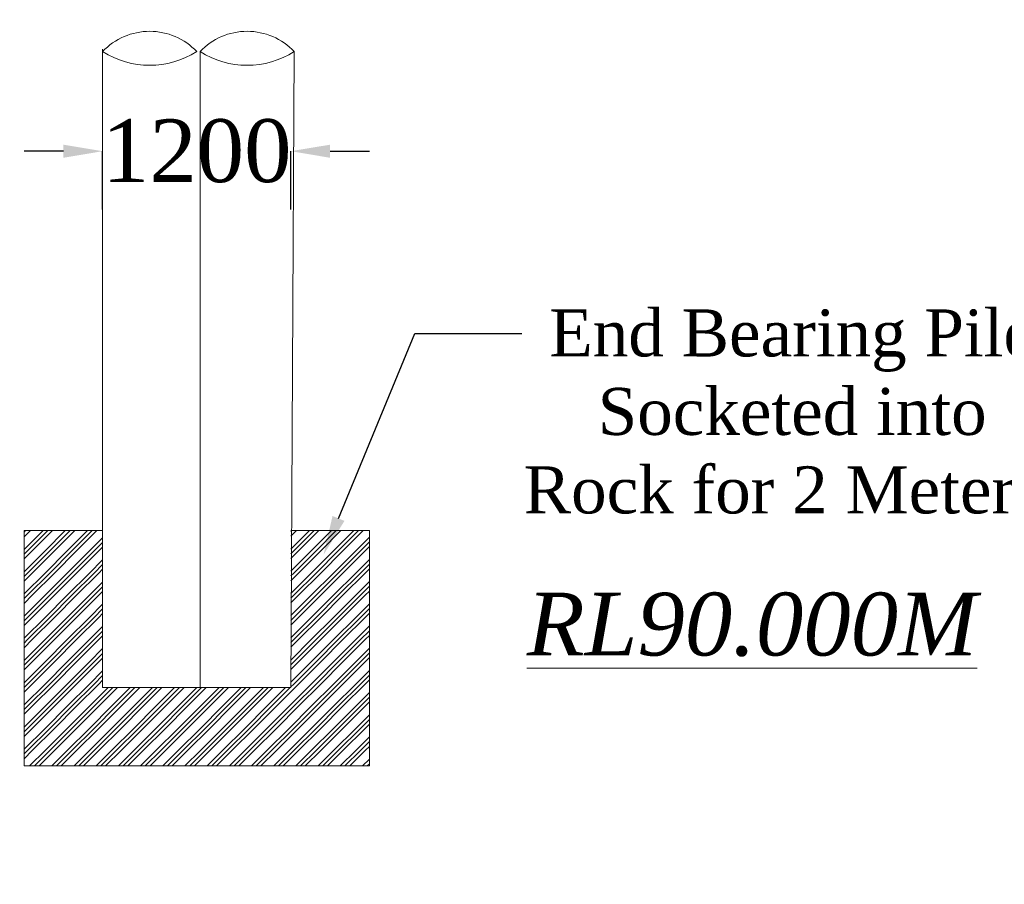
# Model space of a CAD drawing. Header units: millimetres. Extents: x -20950785 to 389010297, y -11535949 to 14056629.
# Tile 545 of 654: x 18194258 to 18206810, y -302133 to -291113. Entities that reach past the tile are written whole.
import ezdxf
from ezdxf import colors
from ezdxf.entities.mleader import LeaderData, LeaderLine
from ezdxf.math import Vec2, Vec3

# ---------------------------------------------------------------- set-up
doc = ezdxf.new("R2010")
doc.units = ezdxf.units.MM
doc.header["$LTSCALE"] = 60
doc.header["$MEASUREMENT"] = 0
doc.layers.add('TEXT', color=7, linetype='Continuous')
doc.styles.add('Annotative', font='arial.ttf')
doc.styles.add('PDF Arial Bold', font='times.ttf')
doc.dimstyles.get("Standard").update_dxf_attribs({"dimtxt": 400, "dimasz": 215, "dimexe": 0.18, "dimexo": 0.0625, "dimgap": 0.09, "dimtad": 0, "dimtih": 1, "dimtoh": 1, "dimdec": 0, "dimzin": 4, "dimdsep": 46, "dimtxsty": 'Standard', "dimblk": 'OPEN90', "dimcen": 0, "dimadec": 0, "dimazin": 1, "dimtfac": 1, "dimtdec": 0, "dimtix": 1, "dimtofl": 0, "dimtmove": 0, "dimatfit": 3, "dimldrblk": 'OPEN30', "dimfxl": 1, "dimtolj": 1, "dimtzin": 0, "dimarcsym": 0})

# ---------------------------------------------------------------- blocks, each defined once
blk = doc.blocks.new('*D3966')
at = {"color": 0, "linetype": 'Continuous', "lineweight": -2, "ltscale": 2, "transparency": 16777216}
for p, q in [((18194815, -292789), (18194315, -292789)), ((18195315, -293532), (18195315, -292789)), ((18197715, -293532), (18197715, -292789)), ((18198215, -292789), (18198715, -292789))]:
    blk.add_line(p, q, dxfattribs=at)
at = {"color": 0, "linetype": 'Continuous', "lineweight": 9, "ltscale": 2, "transparency": 16777216}
for points in [[(18194815, -292706), (18194815, -292873), (18195315, -292789)], [(18198215, -292706), (18198215, -292873), (18197715, -292789)]]:
    blk.add_solid(points, dxfattribs=at)
at = {"layer": 'Defpoints', "color": 0, "linetype": 'Continuous', "lineweight": 9, "ltscale": 2, "transparency": 16777216}
for p in [(18197715, -292789), (18195315, -293532), (18197715, -293532)]:
    blk.add_point(p, dxfattribs=at)
at = {"color": 0, "linetype": 'Continuous', "lineweight": 9, "ltscale": 2, "transparency": 16777216, "insert": (18196515, -292789), "char_height": 500, "attachment_point": 5, "style": 'PDF Arial Bold'}
blk.add_mtext('\\A1;{\\H1.6x;1200}', dxfattribs=at)
blk = doc.blocks.new('*D3967')
at = {"color": 0, "linetype": 'Continuous', "lineweight": -2, "ltscale": 2, "transparency": 16777216}
for p, q in [((18194815, -292789), (18194315, -292789)), ((18195315, -293532), (18195315, -292789)), ((18197715, -293532), (18197715, -292789)), ((18198215, -292789), (18198715, -292789))]:
    blk.add_line(p, q, dxfattribs=at)
at = {"color": 0, "linetype": 'Continuous', "lineweight": 9, "ltscale": 2, "transparency": 16777216}
for points in [[(18194815, -292706), (18194815, -292873), (18195315, -292789)], [(18198215, -292706), (18198215, -292873), (18197715, -292789)]]:
    blk.add_solid(points, dxfattribs=at)
at = {"layer": 'Defpoints', "color": 0, "linetype": 'Continuous', "lineweight": 9, "ltscale": 2, "transparency": 16777216}
for p in [(18197715, -292789), (18195315, -293532), (18197715, -293532)]:
    blk.add_point(p, dxfattribs=at)
at = {"color": 0, "linetype": 'Continuous', "lineweight": 9, "ltscale": 2, "transparency": 16777216, "insert": (18196515, -292789), "char_height": 500, "attachment_point": 5, "style": 'PDF Arial Bold'}
blk.add_mtext('\\A1;{\\H1.6x;1200}', dxfattribs=at)
blk = doc.blocks.new('*D3968')
at = {"color": 0, "linetype": 'Continuous', "lineweight": -2, "ltscale": 2, "transparency": 16777216}
for p, q in [((18194815, -292789), (18194315, -292789)), ((18195315, -293532), (18195315, -292789)), ((18197715, -293532), (18197715, -292789)), ((18198215, -292789), (18198715, -292789))]:
    blk.add_line(p, q, dxfattribs=at)
at = {"color": 0, "linetype": 'Continuous', "lineweight": 9, "ltscale": 2, "transparency": 16777216}
for points in [[(18194815, -292706), (18194815, -292873), (18195315, -292789)], [(18198215, -292706), (18198215, -292873), (18197715, -292789)]]:
    blk.add_solid(points, dxfattribs=at)
at = {"layer": 'Defpoints', "color": 0, "linetype": 'Continuous', "lineweight": 9, "ltscale": 2, "transparency": 16777216}
for p in [(18197715, -292789), (18195315, -293532), (18197715, -293532)]:
    blk.add_point(p, dxfattribs=at)
at = {"color": 0, "linetype": 'Continuous', "lineweight": 9, "ltscale": 2, "transparency": 16777216, "insert": (18196515, -292789), "char_height": 500, "attachment_point": 5, "style": 'PDF Arial Bold'}
blk.add_mtext('\\A1;{\\H1.6x;1200}', dxfattribs=at)
blk = doc.blocks.new('*D3969')
at = {"color": 0, "linetype": 'Continuous', "lineweight": -2, "ltscale": 2, "transparency": 16777216}
for p, q in [((18194815, -292789), (18194315, -292789)), ((18195315, -293532), (18195315, -292789)), ((18197715, -293532), (18197715, -292789)), ((18198215, -292789), (18198715, -292789))]:
    blk.add_line(p, q, dxfattribs=at)
at = {"color": 0, "linetype": 'Continuous', "lineweight": 9, "ltscale": 2, "transparency": 16777216}
for points in [[(18194815, -292706), (18194815, -292873), (18195315, -292789)], [(18198215, -292706), (18198215, -292873), (18197715, -292789)]]:
    blk.add_solid(points, dxfattribs=at)
at = {"layer": 'Defpoints', "color": 0, "linetype": 'Continuous', "lineweight": 9, "ltscale": 2, "transparency": 16777216}
for p in [(18197715, -292789), (18195315, -293532), (18197715, -293532)]:
    blk.add_point(p, dxfattribs=at)
at = {"color": 0, "linetype": 'Continuous', "lineweight": 9, "ltscale": 2, "transparency": 16777216, "insert": (18196515, -292789), "char_height": 500, "attachment_point": 5, "style": 'PDF Arial Bold'}
blk.add_mtext('\\A1;{\\H1.6x;1200}', dxfattribs=at)
blk = doc.blocks.new('*D3970')
at = {"color": 0, "linetype": 'Continuous', "lineweight": -2, "ltscale": 2, "transparency": 16777216}
for p, q in [((18194815, -292789), (18194315, -292789)), ((18195315, -293532), (18195315, -292789)), ((18197715, -293532), (18197715, -292789)), ((18198215, -292789), (18198715, -292789))]:
    blk.add_line(p, q, dxfattribs=at)
at = {"color": 0, "linetype": 'Continuous', "lineweight": 9, "ltscale": 2, "transparency": 16777216}
for points in [[(18194815, -292706), (18194815, -292873), (18195315, -292789)], [(18198215, -292706), (18198215, -292873), (18197715, -292789)]]:
    blk.add_solid(points, dxfattribs=at)
at = {"layer": 'Defpoints', "color": 0, "linetype": 'Continuous', "lineweight": 9, "ltscale": 2, "transparency": 16777216}
for p in [(18197715, -292789), (18195315, -293532), (18197715, -293532)]:
    blk.add_point(p, dxfattribs=at)
at = {"color": 0, "linetype": 'Continuous', "lineweight": 9, "ltscale": 2, "transparency": 16777216, "insert": (18196515, -292789), "char_height": 500, "attachment_point": 5, "style": 'PDF Arial Bold'}
blk.add_mtext('\\A1;{\\H1.6x;1200}', dxfattribs=at)
blk = doc.blocks.new('*D3971')
at = {"color": 0, "linetype": 'Continuous', "lineweight": -2, "ltscale": 2, "transparency": 16777216}
for p, q in [((18194815, -292789), (18194315, -292789)), ((18195315, -293532), (18195315, -292789)), ((18197715, -293532), (18197715, -292789)), ((18198215, -292789), (18198715, -292789))]:
    blk.add_line(p, q, dxfattribs=at)
at = {"color": 0, "linetype": 'Continuous', "lineweight": 9, "ltscale": 2, "transparency": 16777216}
for points in [[(18194815, -292706), (18194815, -292873), (18195315, -292789)], [(18198215, -292706), (18198215, -292873), (18197715, -292789)]]:
    blk.add_solid(points, dxfattribs=at)
at = {"layer": 'Defpoints', "color": 0, "linetype": 'Continuous', "lineweight": 9, "ltscale": 2, "transparency": 16777216}
for p in [(18197715, -292789), (18195315, -293532), (18197715, -293532)]:
    blk.add_point(p, dxfattribs=at)
at = {"color": 0, "linetype": 'Continuous', "lineweight": 9, "ltscale": 2, "transparency": 16777216, "insert": (18196515, -292789), "char_height": 500, "attachment_point": 5, "style": 'PDF Arial Bold'}
blk.add_mtext('\\A1;{\\H1.6x;1200}', dxfattribs=at)
blk = doc.blocks.new('*D3972')
at = {"color": 0, "linetype": 'Continuous', "lineweight": -2, "ltscale": 2, "transparency": 16777216}
for p, q in [((18194815, -292789), (18194315, -292789)), ((18195315, -293532), (18195315, -292789)), ((18197715, -293532), (18197715, -292789)), ((18198215, -292789), (18198715, -292789))]:
    blk.add_line(p, q, dxfattribs=at)
at = {"color": 0, "linetype": 'Continuous', "lineweight": 9, "ltscale": 2, "transparency": 16777216}
for points in [[(18194815, -292706), (18194815, -292873), (18195315, -292789)], [(18198215, -292706), (18198215, -292873), (18197715, -292789)]]:
    blk.add_solid(points, dxfattribs=at)
at = {"layer": 'Defpoints', "color": 0, "linetype": 'Continuous', "lineweight": 9, "ltscale": 2, "transparency": 16777216}
for p in [(18197715, -292789), (18195315, -293532), (18197715, -293532)]:
    blk.add_point(p, dxfattribs=at)
at = {"color": 0, "linetype": 'Continuous', "lineweight": 9, "ltscale": 2, "transparency": 16777216, "insert": (18196515, -292789), "char_height": 500, "attachment_point": 5, "style": 'PDF Arial Bold'}
blk.add_mtext('\\A1;{\\H1.6x;1200}', dxfattribs=at)
blk = doc.blocks.new('*D3973')
at = {"color": 0, "linetype": 'Continuous', "lineweight": -2, "ltscale": 2, "transparency": 16777216}
for p, q in [((18194815, -292789), (18194315, -292789)), ((18195315, -293532), (18195315, -292789)), ((18197715, -293532), (18197715, -292789)), ((18198215, -292789), (18198715, -292789))]:
    blk.add_line(p, q, dxfattribs=at)
at = {"color": 0, "linetype": 'Continuous', "lineweight": 9, "ltscale": 2, "transparency": 16777216}
for points in [[(18194815, -292706), (18194815, -292873), (18195315, -292789)], [(18198215, -292706), (18198215, -292873), (18197715, -292789)]]:
    blk.add_solid(points, dxfattribs=at)
at = {"layer": 'Defpoints', "color": 0, "linetype": 'Continuous', "lineweight": 9, "ltscale": 2, "transparency": 16777216}
for p in [(18197715, -292789), (18195315, -293532), (18197715, -293532)]:
    blk.add_point(p, dxfattribs=at)
at = {"color": 0, "linetype": 'Continuous', "lineweight": 9, "ltscale": 2, "transparency": 16777216, "insert": (18196515, -292789), "char_height": 500, "attachment_point": 5, "style": 'PDF Arial Bold'}
blk.add_mtext('\\A1;{\\H1.6x;1200}', dxfattribs=at)
blk = doc.blocks.new('*D3974')
at = {"color": 0, "linetype": 'Continuous', "lineweight": -2, "ltscale": 2, "transparency": 16777216}
for p, q in [((18194815, -292789), (18194315, -292789)), ((18195315, -293532), (18195315, -292789)), ((18197715, -293532), (18197715, -292789)), ((18198215, -292789), (18198715, -292789))]:
    blk.add_line(p, q, dxfattribs=at)
at = {"color": 0, "linetype": 'Continuous', "lineweight": 9, "ltscale": 2, "transparency": 16777216}
for points in [[(18194815, -292706), (18194815, -292873), (18195315, -292789)], [(18198215, -292706), (18198215, -292873), (18197715, -292789)]]:
    blk.add_solid(points, dxfattribs=at)
at = {"layer": 'Defpoints', "color": 0, "linetype": 'Continuous', "lineweight": 9, "ltscale": 2, "transparency": 16777216}
for p in [(18197715, -292789), (18195315, -293532), (18197715, -293532)]:
    blk.add_point(p, dxfattribs=at)
at = {"color": 0, "linetype": 'Continuous', "lineweight": 9, "ltscale": 2, "transparency": 16777216, "insert": (18196515, -292789), "char_height": 500, "attachment_point": 5, "style": 'PDF Arial Bold'}
blk.add_mtext('\\A1;{\\H1.6x;1200}', dxfattribs=at)
blk = doc.blocks.new('*D3975')
at = {"color": 0, "linetype": 'Continuous', "lineweight": -2, "ltscale": 2, "transparency": 16777216}
for p, q in [((18194815, -292789), (18194315, -292789)), ((18195315, -293532), (18195315, -292789)), ((18197715, -293532), (18197715, -292789)), ((18198215, -292789), (18198715, -292789))]:
    blk.add_line(p, q, dxfattribs=at)
at = {"color": 0, "linetype": 'Continuous', "lineweight": 9, "ltscale": 2, "transparency": 16777216}
for points in [[(18194815, -292706), (18194815, -292873), (18195315, -292789)], [(18198215, -292706), (18198215, -292873), (18197715, -292789)]]:
    blk.add_solid(points, dxfattribs=at)
at = {"layer": 'Defpoints', "color": 0, "linetype": 'Continuous', "lineweight": 9, "ltscale": 2, "transparency": 16777216}
for p in [(18197715, -292789), (18195315, -293532), (18197715, -293532)]:
    blk.add_point(p, dxfattribs=at)
at = {"color": 0, "linetype": 'Continuous', "lineweight": 9, "ltscale": 2, "transparency": 16777216, "insert": (18196515, -292789), "char_height": 500, "attachment_point": 5, "style": 'PDF Arial Bold'}
blk.add_mtext('\\A1;{\\H1.6x;1200}', dxfattribs=at)
blk = doc.blocks.new('*D3976')
at = {"color": 0, "linetype": 'Continuous', "lineweight": -2, "ltscale": 2, "transparency": 16777216}
for p, q in [((18194815, -292789), (18194315, -292789)), ((18195315, -293532), (18195315, -292789)), ((18197715, -293532), (18197715, -292789)), ((18198215, -292789), (18198715, -292789))]:
    blk.add_line(p, q, dxfattribs=at)
at = {"color": 0, "linetype": 'Continuous', "lineweight": 9, "ltscale": 2, "transparency": 16777216}
for points in [[(18194815, -292706), (18194815, -292873), (18195315, -292789)], [(18198215, -292706), (18198215, -292873), (18197715, -292789)]]:
    blk.add_solid(points, dxfattribs=at)
at = {"layer": 'Defpoints', "color": 0, "linetype": 'Continuous', "lineweight": 9, "ltscale": 2, "transparency": 16777216}
for p in [(18197715, -292789), (18195315, -293532), (18197715, -293532)]:
    blk.add_point(p, dxfattribs=at)
at = {"color": 0, "linetype": 'Continuous', "lineweight": 9, "ltscale": 2, "transparency": 16777216, "insert": (18196515, -292789), "char_height": 500, "attachment_point": 5, "style": 'PDF Arial Bold'}
blk.add_mtext('\\A1;{\\H1.6x;1200}', dxfattribs=at)
blk = doc.blocks.new('*D3977')
at = {"color": 0, "linetype": 'Continuous', "lineweight": -2, "ltscale": 2, "transparency": 16777216}
for p, q in [((18194815, -292789), (18194315, -292789)), ((18195315, -293532), (18195315, -292789)), ((18197715, -293532), (18197715, -292789)), ((18198215, -292789), (18198715, -292789))]:
    blk.add_line(p, q, dxfattribs=at)
at = {"color": 0, "linetype": 'Continuous', "lineweight": 9, "ltscale": 2, "transparency": 16777216}
for points in [[(18194815, -292706), (18194815, -292873), (18195315, -292789)], [(18198215, -292706), (18198215, -292873), (18197715, -292789)]]:
    blk.add_solid(points, dxfattribs=at)
at = {"layer": 'Defpoints', "color": 0, "linetype": 'Continuous', "lineweight": 9, "ltscale": 2, "transparency": 16777216}
for p in [(18197715, -292789), (18195315, -293532), (18197715, -293532)]:
    blk.add_point(p, dxfattribs=at)
at = {"color": 0, "linetype": 'Continuous', "lineweight": 9, "ltscale": 2, "transparency": 16777216, "insert": (18196515, -292789), "char_height": 500, "attachment_point": 5, "style": 'PDF Arial Bold'}
blk.add_mtext('\\A1;{\\H1.6x;1200}', dxfattribs=at)
blk = doc.blocks.new('*D3962')
at = {"color": 0, "linetype": 'Continuous', "lineweight": -2, "ltscale": 2, "transparency": 16777216}
for p, q in [((18194815, -292789), (18194315, -292789)), ((18195315, -293532), (18195315, -292789)), ((18197715, -293532), (18197715, -292789)), ((18198215, -292789), (18198715, -292789))]:
    blk.add_line(p, q, dxfattribs=at)
at = {"color": 0, "linetype": 'Continuous', "lineweight": 9, "ltscale": 2, "transparency": 16777216}
for points in [[(18194815, -292706), (18194815, -292873), (18195315, -292789)], [(18198215, -292706), (18198215, -292873), (18197715, -292789)]]:
    blk.add_solid(points, dxfattribs=at)
at = {"layer": 'Defpoints', "color": 0, "linetype": 'Continuous', "lineweight": 9, "ltscale": 2, "transparency": 16777216}
for p in [(18197715, -292789), (18195315, -293532), (18197715, -293532)]:
    blk.add_point(p, dxfattribs=at)
at = {"color": 0, "linetype": 'Continuous', "lineweight": 9, "ltscale": 2, "transparency": 16777216, "insert": (18196515, -292789), "char_height": 500, "attachment_point": 5, "style": 'PDF Arial Bold'}
blk.add_mtext('\\A1;{\\H1.6x;1200}', dxfattribs=at)
blk = doc.blocks.new('*D3963')
at = {"color": 0, "linetype": 'Continuous', "lineweight": -2, "ltscale": 2, "transparency": 16777216}
for p, q in [((18194815, -292789), (18194315, -292789)), ((18195315, -293532), (18195315, -292789)), ((18197715, -293532), (18197715, -292789)), ((18198215, -292789), (18198715, -292789))]:
    blk.add_line(p, q, dxfattribs=at)
at = {"color": 0, "linetype": 'Continuous', "lineweight": 9, "ltscale": 2, "transparency": 16777216}
for points in [[(18194815, -292706), (18194815, -292873), (18195315, -292789)], [(18198215, -292706), (18198215, -292873), (18197715, -292789)]]:
    blk.add_solid(points, dxfattribs=at)
at = {"layer": 'Defpoints', "color": 0, "linetype": 'Continuous', "lineweight": 9, "ltscale": 2, "transparency": 16777216}
for p in [(18197715, -292789), (18195315, -293532), (18197715, -293532)]:
    blk.add_point(p, dxfattribs=at)
at = {"color": 0, "linetype": 'Continuous', "lineweight": 9, "ltscale": 2, "transparency": 16777216, "insert": (18196515, -292789), "char_height": 500, "attachment_point": 5, "style": 'PDF Arial Bold'}
blk.add_mtext('\\A1;{\\H1.6x;1200}', dxfattribs=at)
blk = doc.blocks.new('*D3964')
at = {"color": 0, "linetype": 'Continuous', "lineweight": -2, "ltscale": 2, "transparency": 16777216}
for p, q in [((18194815, -292789), (18194315, -292789)), ((18195315, -293532), (18195315, -292789)), ((18197715, -293532), (18197715, -292789)), ((18198215, -292789), (18198715, -292789))]:
    blk.add_line(p, q, dxfattribs=at)
at = {"color": 0, "linetype": 'Continuous', "lineweight": 9, "ltscale": 2, "transparency": 16777216}
for points in [[(18194815, -292706), (18194815, -292873), (18195315, -292789)], [(18198215, -292706), (18198215, -292873), (18197715, -292789)]]:
    blk.add_solid(points, dxfattribs=at)
at = {"layer": 'Defpoints', "color": 0, "linetype": 'Continuous', "lineweight": 9, "ltscale": 2, "transparency": 16777216}
for p in [(18197715, -292789), (18195315, -293532), (18197715, -293532)]:
    blk.add_point(p, dxfattribs=at)
at = {"color": 0, "linetype": 'Continuous', "lineweight": 9, "ltscale": 2, "transparency": 16777216, "insert": (18196515, -292789), "char_height": 500, "attachment_point": 5, "style": 'PDF Arial Bold'}
blk.add_mtext('\\A1;{\\H1.6x;1200}', dxfattribs=at)
blk = doc.blocks.new('*D3965')
at = {"color": 0, "linetype": 'Continuous', "lineweight": -2, "ltscale": 2, "transparency": 16777216}
for p, q in [((18194815, -292789), (18194315, -292789)), ((18195315, -293532), (18195315, -292789)), ((18197715, -293532), (18197715, -292789)), ((18198215, -292789), (18198715, -292789))]:
    blk.add_line(p, q, dxfattribs=at)
at = {"color": 0, "linetype": 'Continuous', "lineweight": 9, "ltscale": 2, "transparency": 16777216}
for points in [[(18194815, -292706), (18194815, -292873), (18195315, -292789)], [(18198215, -292706), (18198215, -292873), (18197715, -292789)]]:
    blk.add_solid(points, dxfattribs=at)
at = {"layer": 'Defpoints', "color": 0, "linetype": 'Continuous', "lineweight": 9, "ltscale": 2, "transparency": 16777216}
for p in [(18197715, -292789), (18195315, -293532), (18197715, -293532)]:
    blk.add_point(p, dxfattribs=at)
at = {"color": 0, "linetype": 'Continuous', "lineweight": 9, "ltscale": 2, "transparency": 16777216, "insert": (18196515, -292789), "char_height": 500, "attachment_point": 5, "style": 'PDF Arial Bold'}
blk.add_mtext('\\A1;{\\H1.6x;1200}', dxfattribs=at)

msp = doc.modelspace()

# ---------------------------------------------------------------- hatches: boundary and pattern name
at = {"linetype": 'Continuous', "lineweight": 9, "ltscale": 2}
h = msp.add_hatch(dxfattribs=at)
h.set_pattern_fill('GOST_GROUND', scale=20)
h.set_pattern_definition([(45, (4755309.5, 126098.23), (282.8427125, 0), [400]), (45, (4755369.5, 126098.23), (282.8427125, 0), [400]), (45, (4755429.5, 126098.23), (282.8427125, 0), [400])])
h.paths.add_polyline_path([(18195315, -297624.69), (18194315, -297624.69), (18194315, -300624.69), (18198715, -300624.69), (18198715, -297624.69), (18197715, -297624.69), (18197715, -299624.69), (18195315, -299624.69)])

# ---------------------------------------------------------------- linework, layer by layer
at = {"color": 7, "linetype": 'Continuous', "lineweight": 9}
msp.add_line((18195315, -299624.69), (18195315, -291486.55), dxfattribs=at)
at = {"color": 7, "linetype": 'Continuous', "lineweight": 9, "ltscale": 2}
for p, q in [((18197715, -299624.69), (18197756.89, -291520.23)), ((18194315, -300624.69), (18194315, -297624.69)), ((18194315, -297624.69), (18195315, -297624.69)), ((18198715, -297624.69), (18197715, -297624.69)), ((18198715, -300624.69), (18198715, -297624.69)), ((18197715, -299624.69), (18195315, -299624.69)), ((18194315, -300624.69), (18198715, -300624.69))]:
    msp.add_line(p, q, dxfattribs=at)
msp.add_circle((18317983, -285537.45), 347474.95, dxfattribs=at)
at = {"color": 7, "linetype": 'Continuous', "lineweight": 9}
for centre, radius, start, end in [((18195915, -292085.61), 824.41, 43.298588, 136.701412), ((18197156.89, -292085.61), 824.41, 43.298588, 136.701412), ((18195915, -290570.44), 1123.43, 237.718709, 302.281291), ((18197156.89, -290570.44), 1123.43, 237.718709, 302.281291)]:
    msp.add_arc(centre, radius, start, end, dxfattribs=at)
at = {"layer": 'TEXT', "color": 7, "linetype": 'Continuous', "lineweight": 9, "ltscale": 1000}
msp.add_line((18196556.89, -291520.23), (18196556.89, -299624.69), dxfattribs=at)

# ---------------------------------------------------------------- texts
at = {"color": 7, "linetype": 'Continuous', "lineweight": 9, "char_height": 2000, "attachment_point": 1, "rotation": 270, "style": 'Annotative'}
for insert in [(18195512.02, 1504545.1), (18195512.02, 1074680.1)]:
    msp.add_mtext_dynamic_manual_height_columns('\\pi3721.38129;RCC BOX TYPE \\P\\pi6282.77284;ABUTMENT', width=27876.5961, gutter_width=1000, heights=[0], dxfattribs=dict(at, insert=insert))
at = {"color": 7, "linetype": 'Continuous', "lineweight": 9, "ltscale": 2, "insert": (18206461.72, -298416.12), "char_height": 800, "width": 3864.4837, "attachment_point": 3, "style": 'PDF Arial Bold'}
msp.add_mtext('{\\fTimes New Roman|b0|i1|c0|p18;\\LRL90.000M}', dxfattribs=at)

# ---------------------------------------------------------------- dimensions: what is measured, and where the dimension line sits
at = {"color": 7, "linetype": 'Continuous', "lineweight": 9, "ltscale": 2}
for picture in ['*D3966', '*D3967', '*D3968', '*D3969', '*D3970', '*D3971', '*D3972', '*D3973', '*D3974', '*D3975', '*D3976', '*D3977', '*D3962', '*D3963', '*D3964', '*D3965']:
    dim = msp.add_linear_dim(base=(18197715, -292789.27), p1=(18195315, -293532.19), p2=(18197715, -293532.19), text='{\\H1.6x;1200}', dimstyle='Standard', override={"dimtxt": 500, "dimasz": 500, "dimtxsty": 'PDF Arial Bold', "dimfxl": 300}, dxfattribs=at)
    dim.commit()
    dim.dimension.update_dxf_attribs({"geometry": picture, "text_midpoint": (18196515, -292789.27)})

# ---------------------------------------------------------------- leaders
ml = msp.add_multileader_mtext('Standard', dxfattribs=at)
ml.set_content('{\\fTimes New Roman|b0|i0|c0|p18;\\C256;6mm thick Permanent liner \\PRL 95.750M}', color=7)
ml.set_leader_properties()
ml.build(insert=Vec2(0, 0))
ml.multileader.update_dxf_attribs({"text_right_attachment_type": 6, "dogleg_length": 0.36, "arrow_head_size": 500})
ctx = ml.context
ctx.base_point, ctx.char_height, ctx.arrow_head_size, ctx.landing_gap_size, ctx.plane_origin = Vec3(18199427.49, -288707.81), 600, 500, 0.09, Vec3(18196982.13, -287743.92)
ctx.right_attachment, ctx.text_align_type = 6, 1
notes = []
notes.append((ctx, [(0, (1, 1, 0), (18199427.13, -288707.81), (1, 0), 0.36, [(0, [(18196982.13, -289606.92)], 0, [])])]))
ctx.mtext.insert, ctx.mtext.alignment, ctx.mtext.flow_direction = Vec3(18204245.97, -288401.76), 2, 5
ml = msp.add_multileader_mtext('Standard', dxfattribs=at)
ml.set_content('{\\fTimes New Roman|b0|i0|c0|p18;\\C256;End Bearing Pile Socketed into Rock for 2 Meters.}', color=7)
ml.set_leader_properties()
ml.build(insert=Vec2(0, 0))
ml.multileader.update_dxf_attribs({"text_right_attachment_type": 6, "dogleg_length": 0.36, "arrow_head_size": 500})
ctx = ml.context
ctx.base_point, ctx.char_height, ctx.arrow_head_size, ctx.landing_gap_size, ctx.plane_origin = Vec3(18200661, -295111), 600, 500, 0.09, Vec3(18198131.5, -296068.84)
ctx.right_attachment, ctx.text_align_type = 6, 1
notes.append((ctx, [(0, (1, 1, 0), (18199293, -295111), (1, 0), 1368, [(0, [(18198131.5, -297931.84)], 0, [])])]))
ctx.mtext.insert, ctx.mtext.width, ctx.mtext.alignment, ctx.mtext.flow_direction = Vec3(18204105.36, -294804.94), 7048.9199, 2, 5
for ctx, leaders in notes:
    for number, flags, end, landing, length, lines in leaders:
        leader = LeaderData()
        leader.index, (leader.has_last_leader_line, leader.has_dogleg_vector, leader.attachment_direction) = number, flags
        leader.last_leader_point, leader.dogleg_vector, leader.dogleg_length = Vec3(end), Vec3(landing), length
        for number, points, colour, breaks in lines:
            line = LeaderLine()
            line.index, line.vertices, line.color, line.breaks = number, Vec3.list(points), colors.encode_raw_color(colour), breaks
            leader.lines.append(line)
        ctx.leaders.append(leader)

doc.saveas('drawing.dxf')
